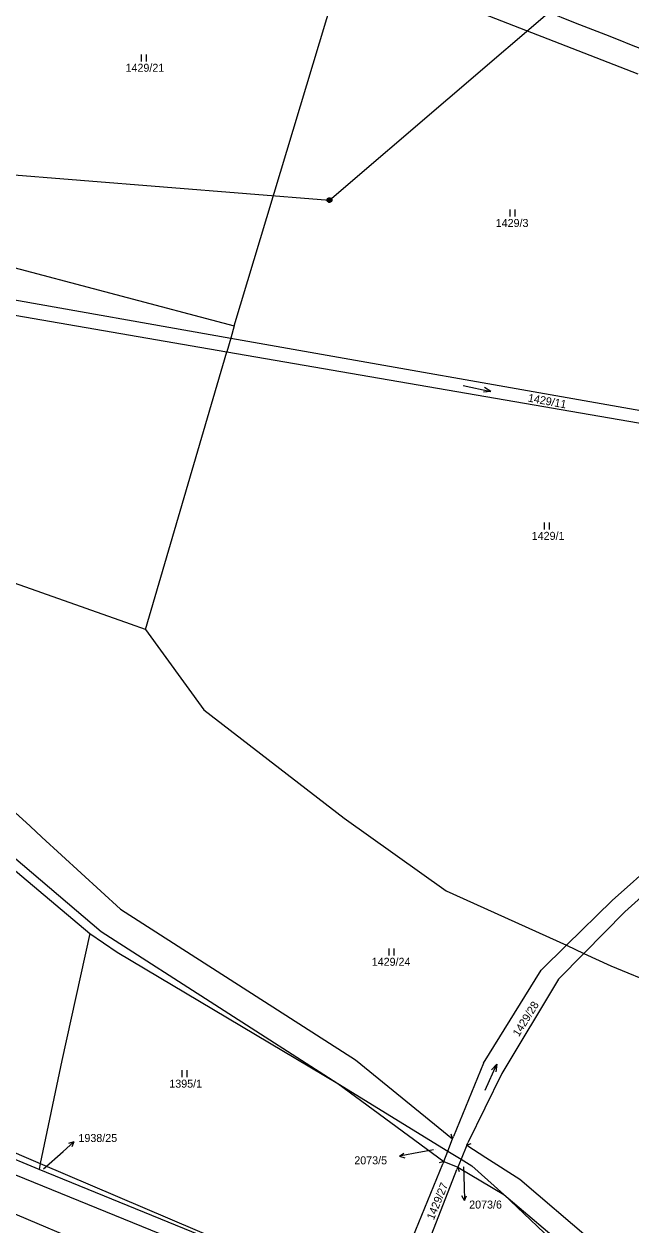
# Model space of a CAD drawing. Extents: x -795483 to -789093, y -1112258 to -1108741.
# Drawn here: x -793683.9 to -793555.1, y -1109958.4 to -1109703.2 of the extents above; entities that cross this region are included whole.
import ezdxf

# ---------------------------------------------------------------- set-up
doc = ezdxf.new("R2010")
doc.units = 0
for name, color, linetype in [('Komunikace', 7, 'Continuous'), ('Popis vodovodních řadů', 7, 'Continuous'), ('Vrstva 1', 7, 'Continuous'), ('Vrstva 10', 7, 'Continuous'), ('Vrstva 12', 7, 'Continuous'), ('Vrstva 14', 7, 'Continuous'), ('Vrstva 16', 7, 'Continuous'), ('Vrstva 2', 7, 'Continuous'), ('Vrstva 23', 7, 'Continuous'), ('Vrstva 26', 7, 'Continuous')]:
    doc.layers.add(name, color=color, linetype=linetype)

msp = doc.modelspace()

# ---------------------------------------------------------------- linework, layer by layer
at = {"layer": 'Komunikace'}
for p, q in [((-793679.75, -1109946.48), (-793675.6, -1109942.78)), ((-793597.01, -1109942.44), (-793601.22, -1109943.26)), ((-793590.63, -1109946.06), (-793590.5, -1109950.23))]:
    msp.add_line(p, q, dxfattribs=at)
at = {"layer": 'Popis vodovodních řadů'}
for p, q in [((-793592.95, -1109940.08), (-793593.24, -1109939.13)), ((-793589.92, -1109941.43), (-793589, -1109941.07)), ((-793594.81, -1109944.95), (-793595.76, -1109945.22)), ((-793591.81, -1109946.12), (-793591.51, -1109947.06))]:
    msp.add_line(p, q, dxfattribs=at)
at = {"layer": 'Vrstva 1'}
for p, q in [((-793639.32, -1109767.35), (-793615.91, -1109689.59)), ((-793614.32, -1109690.14), (-793553.56, -1109713.84)), ((-793761.84, -1109748.43), (-793640.04, -1109769.96)), ((-793762.33, -1109751.92), (-793640.89, -1109772.9)), ((-793700.51, -1109751.15), (-793639.32, -1109767.35)), ((-793639.32, -1109767.35), (-793640.04, -1109769.96)), ((-793640.04, -1109769.96), (-793640.89, -1109772.9)), ((-793640.04, -1109769.96), (-793531.97, -1109789.07)), ((-793658.12, -1109831.91), (-793640.89, -1109772.9)), ((-793640.89, -1109772.9), (-793531.81, -1109791.74)), ((-793661.29, -1109830.78), (-793718.73, -1109810.5)), ((-793658.12, -1109831.91), (-793661.29, -1109830.78)), ((-793658.12, -1109831.91), (-793645.76, -1109848.95)), ((-793559.02, -1109889.45), (-793506.59, -1109842.64)), ((-793503.93, -1109844.41), (-793556.32, -1109891.9)), ((-793645.76, -1109848.95), (-793615.93, -1109872)), ((-793686.56, -1109870.09), (-793682.64, -1109873.68)), ((-793615.93, -1109872), (-793594.32, -1109887.4)), ((-793693, -1109874.49), (-793667.53, -1109896.04)), ((-793682.64, -1109873.68), (-793680.13, -1109875.99)), ((-793680.13, -1109875.99), (-793663.46, -1109891.29)), ((-793688, -1109881.24), (-793669.97, -1109896.5)), ((-793594.32, -1109887.4), (-793568.71, -1109898.99)), ((-793568.71, -1109898.99), (-793559.02, -1109889.45)), ((-793663.46, -1109891.29), (-793651.2, -1109899.17)), ((-793556.32, -1109891.9), (-793565.04, -1109900.7)), ((-793669.97, -1109896.5), (-793675.89, -1109923.45)), ((-793669.97, -1109896.5), (-793664.12, -1109900.46)), ((-793667.53, -1109896.04), (-793617.29, -1109928.36)), ((-793664.12, -1109900.46), (-793617.29, -1109928.36)), ((-793651.2, -1109899.17), (-793613.53, -1109923.36)), ((-793574.09, -1109904.29), (-793568.71, -1109898.99)), ((-793565.04, -1109900.7), (-793570.47, -1109906.18)), ((-793568.71, -1109898.99), (-793565.04, -1109900.7)), ((-793565.04, -1109900.7), (-793559.32, -1109903.39)), ((-793586.33, -1109924.01), (-793574.09, -1109904.29)), ((-793559.32, -1109903.39), (-793542.69, -1109910.24)), ((-793570.47, -1109906.18), (-793582.47, -1109926.24)), ((-793675.89, -1109923.45), (-793680.46, -1109945.36)), ((-793613.53, -1109923.36), (-793592.95, -1109940.08)), ((-793726.34, -1109925.78), (-793680.46, -1109945.36)), ((-793586.33, -1109924.01), (-793592.74, -1109939.6)), ((-793582.47, -1109926.24), (-793589.71, -1109940.95)), ((-793680.72, -1109946.62), (-793726.26, -1109927.85)), ((-793617.29, -1109928.36), (-793594.81, -1109944.95)), ((-793617.29, -1109928.36), (-793593.95, -1109942.71)), ((-793593.95, -1109942.71), (-793592.95, -1109940.08)), ((-793592.95, -1109940.08), (-793592.74, -1109939.6)), ((-793589.92, -1109941.43), (-793591.13, -1109944.44)), ((-793589.92, -1109941.43), (-793589.71, -1109940.95)), ((-793589.92, -1109941.43), (-793585.83, -1109944.07)), ((-793594.81, -1109944.95), (-793593.95, -1109942.71)), ((-793593.95, -1109942.71), (-793591.13, -1109944.44)), ((-793585.83, -1109944.07), (-793578.67, -1109948.69)), ((-793680.46, -1109945.36), (-793680.72, -1109946.62)), ((-793607.68, -1109976.41), (-793680.72, -1109946.62)), ((-793680.46, -1109945.36), (-793607.68, -1109976.41)), ((-793607.68, -1109976.41), (-793595, -1109945.43)), ((-793604.2, -1109977.89), (-793592, -1109946.6)), ((-793594.81, -1109944.95), (-793595, -1109945.43)), ((-793591.81, -1109946.12), (-793592, -1109946.6)), ((-793591.13, -1109944.44), (-793591.81, -1109946.12)), ((-793591.81, -1109946.12), (-793582.06, -1109951.92)), ((-793591.13, -1109944.44), (-793588.83, -1109945.86)), ((-793588.83, -1109945.86), (-793582.06, -1109951.92)), ((-793578.67, -1109948.69), (-793563.6, -1109961.59)), ((-793582.06, -1109951.92), (-793559.31, -1109973.47)), ((-793582.06, -1109951.92), (-793565.89, -1109965.58))]:
    msp.add_line(p, q, dxfattribs=at)
at = {"layer": 'Vrstva 10'}
msp.add_arc((-798013.25, -1121043.28), 12180.8, 68.156561, 69.042053, dxfattribs=at)
at = {"layer": 'Vrstva 12'}
for p, q in [((-793619.07, -1109740.65), (-793503.94, -1109641.94)), ((-793715.64, -1109732.92), (-793619.07, -1109740.65))]:
    msp.add_line(p, q, dxfattribs=at)
at = {"layer": 'Vrstva 16'}
for p, q in [((-793675.6, -1109942.78), (-793673.36, -1109940.78)), ((-793673.36, -1109940.78), (-793674.44, -1109941.07)), ((-793673.36, -1109940.78), (-793673.77, -1109941.82)), ((-793604.17, -1109943.83), (-793603.28, -1109943.15)), ((-793601.22, -1109943.26), (-793604.17, -1109943.83)), ((-793604.17, -1109943.83), (-793603.09, -1109944.13)), ((-793590.5, -1109950.23), (-793590.4, -1109953.23)), ((-793590.4, -1109953.23), (-793590.94, -1109952.25)), ((-793590.4, -1109953.23), (-793589.94, -1109952.21))]:
    msp.add_line(p, q, dxfattribs=at)
at = {"layer": 'Vrstva 2'}
for p, q in [((-793708.6, -1109938.46), (-793635.47, -1109968.22)), ((-793710.88, -1109945.55), (-793637.69, -1109976.34)), ((-793594.81, -1109944.95), (-793591.81, -1109946.12))]:
    msp.add_line(p, q, dxfattribs=at)
at = {"layer": 'Vrstva 23'}
for p, q in [((-793659, -1109711.19), (-793659, -1109709.69)), ((-793658, -1109709.69), (-793658, -1109711.19)), ((-793580.7, -1109744.17), (-793580.7, -1109742.67)), ((-793579.7, -1109742.67), (-793579.7, -1109744.17)), ((-793590.67, -1109780.07), (-793584.81, -1109781.31)), ((-793584.81, -1109781.31), (-793586.17, -1109780.51)), ((-793584.81, -1109781.31), (-793586.38, -1109781.49)), ((-793573.43, -1109810.65), (-793573.43, -1109809.15)), ((-793572.43, -1109809.15), (-793572.43, -1109810.65)), ((-793606.42, -1109901.14), (-793606.42, -1109899.64)), ((-793605.42, -1109899.64), (-793605.42, -1109901.14)), ((-793650.33, -1109927.04), (-793650.33, -1109925.54)), ((-793649.33, -1109925.54), (-793649.33, -1109927.04)), ((-793586.02, -1109929.75), (-793583.56, -1109924.27)), ((-793583.56, -1109924.27), (-793584.63, -1109925.44)), ((-793583.56, -1109924.27), (-793583.72, -1109925.85))]:
    msp.add_line(p, q, dxfattribs=at)
at = {"layer": 'Vrstva 26'}
for p, q in [((-793619.57, -1109740.55), (-793619.47, -1109740.35)), ((-793619.57, -1109740.75), (-793619.57, -1109740.55)), ((-793619.47, -1109740.95), (-793619.57, -1109740.75)), ((-793619.47, -1109740.35), (-793619.37, -1109740.25)), ((-793619.37, -1109741.05), (-793619.47, -1109740.95)), ((-793619.37, -1109740.25), (-793619.17, -1109740.15)), ((-793619.37, -1109740.45), (-793619.37, -1109740.85)), ((-793619.37, -1109740.85), (-793619.17, -1109740.95)), ((-793619.17, -1109741.15), (-793619.37, -1109741.05)), ((-793619.17, -1109740.15), (-793618.97, -1109740.15)), ((-793619.17, -1109740.95), (-793619.17, -1109740.35)), ((-793619.17, -1109740.35), (-793618.97, -1109740.35)), ((-793618.97, -1109741.15), (-793619.17, -1109741.15)), ((-793618.97, -1109740.15), (-793618.77, -1109740.25)), ((-793618.97, -1109740.35), (-793618.97, -1109740.95)), ((-793618.97, -1109740.95), (-793618.77, -1109740.85)), ((-793618.77, -1109741.05), (-793618.97, -1109741.15)), ((-793618.77, -1109740.25), (-793618.67, -1109740.35)), ((-793618.77, -1109740.85), (-793618.77, -1109740.45)), ((-793618.67, -1109740.95), (-793618.77, -1109741.05)), ((-793618.67, -1109740.35), (-793618.57, -1109740.55)), ((-793618.57, -1109740.75), (-793618.67, -1109740.95)), ((-793618.57, -1109740.55), (-793618.57, -1109740.75))]:
    msp.add_line(p, q, dxfattribs=at)

# ---------------------------------------------------------------- texts
at = {"layer": 'Vrstva 14'}
for s, height, p in [('1429/21', 1.7, (-793662.36, -1109713.39)), ('1429/3', 1.7, (-793583.77, -1109746.37)), ('1429/1', 1.7, (-793576.12, -1109812.85)), ('1429/24', 1.7, (-793610.09, -1109903.34)), ('1395/1', 1.7, (-793653.07, -1109929.24)), ('2073/5', 0.1, (-793597.01, -1109942.44)), ('1938/25', 0.1, (-793679.75, -1109946.48)), ('2073/6', 0.1, (-793590.63, -1109946.06))]:
    msp.add_text(s, height=height, dxfattribs=at).set_placement(p)
for s, rotation, p in [('1429/11', 349.5386, (-793577.01, -1109783.44)), ('1429/28', 57.9946, (-793578.86, -1109918.55)), ('1429/27', 67.8533, (-793596.92, -1109957.47))]:
    msp.add_text(s, height=1.7, rotation=rotation, dxfattribs=at).set_placement(p)
at = {"layer": 'Vrstva 16'}
for s, p in [('1938/25', (-793672.36, -1109940.78)), ('2073/5', (-793613.79, -1109945.53)), ('2073/6', (-793589.4, -1109954.93))]:
    msp.add_text(s, height=1.7, dxfattribs=at).set_placement(p)

doc.saveas('drawing.dxf')
